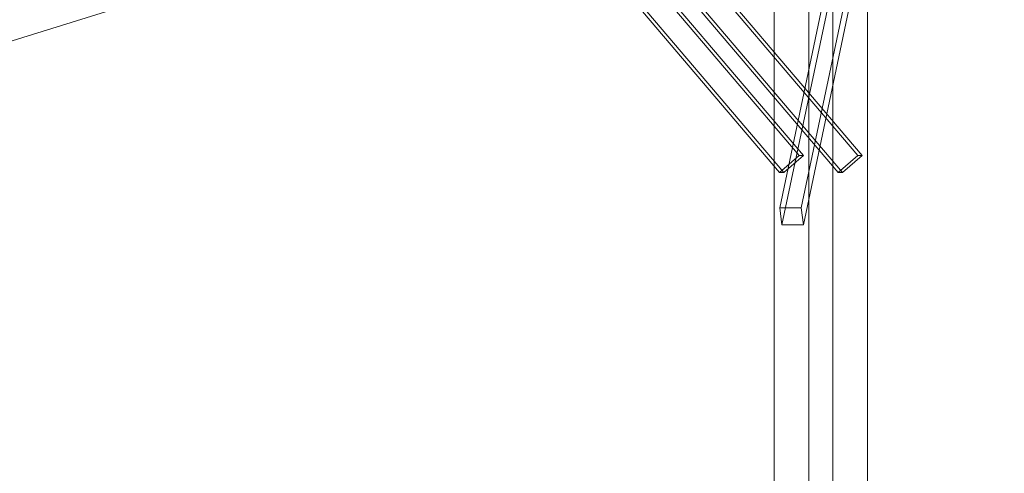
# Model space of a CAD drawing. Header units: millimetres. Extents: x -2233 to 61924, y -68080 to 6847.
# Tile 763 of 1056: x 19782 to 20913, y 990 to 1512. Entities that reach past the tile are written whole.
import ezdxf

# ---------------------------------------------------------------- set-up
doc = ezdxf.new("R2010")
doc.units = ezdxf.units.MM
for name, color, linetype, lineweight in [('COTAS_P', 1, 'Continuous', 0), ('lateral_C02', 7, 'Continuous', 0), ('lateral_C10', 7, 'Continuous', 0)]:
    doc.layers.add(name, color=color, linetype=linetype, lineweight=lineweight)
doc.dimstyles.new('R19_100', dxfattribs={"dimtxt": 250, "dimasz": 150, "dimexe": 150, "dimexo": 80, "dimgap": 100, "dimtad": 1, "dimtih": 1, "dimtoh": 1, "dimdsep": 46, "dimcen": 0.09, "dimadec": 0, "dimazin": 0, "dimtfac": 1, "dimtdec": 4, "dimtofl": 0, "dimtmove": 0, "dimatfit": 3, "dimfxl": 1, "dimtolj": 1, "dimtzin": 0, "dimarcsym": 0})

# ---------------------------------------------------------------- blocks, each defined once
blk = doc.blocks.new('DIM_R28_4')
at = {"layer": 'COTAS_P'}
for p, q in [((15248.4, 1279.1), (24311.8, 4109.1)), ((24311.8, 4109.1), (24155.2, 4107.3)), ((24311.8, 4109.1), (24182.1, 4021.4)), ((24580.1, 3250), (24311.8, 4109.1)), ((15248.4, 1279.1), (15378.1, 1366.8)), ((15248.4, 1279.1), (15405, 1280.8)), ((15516.6, 420), (15248.4, 1279.1))]:
    blk.add_line(p, q, dxfattribs=at)
blk.add_text('9495 P', height=250, rotation=17.3406, dxfattribs=at).set_placement((19750.3, 2789.5))

msp = doc.modelspace()

# ---------------------------------------------------------------- linework, layer by layer
at = {"layer": 'lateral_C02'}
msp.add_line((19409.329, 1373.569), (20554.789, 1731.231), dxfattribs=at)
at = {"layer": 'lateral_C10'}
for p, q in [((20677.657, 1355.399), (20274.128, 1830.483)), ((20279.06, 1830.483), (20682.589, 1355.399)), ((20745.061, 1355.399), (20341.532, 1830.483)), ((20346.464, 1830.483), (20749.993, 1355.399)), ((20655.233, 1335.823), (20251.704, 1810.908)), ((20660.165, 1335.823), (20256.636, 1810.908)), ((20722.637, 1335.823), (20319.108, 1810.908)), ((20727.569, 1335.823), (20324.04, 1810.908)), ((20648.911, 1730.96), (20648.911, 12)), ((20716.315, 1730.96), (20716.315, 12)), ((20648.911, 12), (20648.911, 1729.432)), ((20688.911, 12), (20688.911, 1721.79)), ((20688.911, 12), (20688.911, 1720.261)), ((20716.315, 12), (20716.315, 1729.432)), ((20756.315, 12), (20756.315, 1721.79)), ((20756.315, 12), (20756.315, 1720.261)), ((20655.317, 1295.465), (20722.721, 1615.465)), ((20747.38, 1615.465), (20679.977, 1295.465)), ((20657.846, 1275.757), (20725.249, 1595.757)), ((20682.506, 1275.757), (20749.909, 1595.757)), ((20655.233, 1335.823), (20677.657, 1355.399)), ((20682.589, 1355.399), (20660.165, 1335.823)), ((20677.657, 1355.399), (20682.589, 1355.399)), ((20722.637, 1335.823), (20745.061, 1355.399)), ((20749.993, 1355.399), (20727.569, 1335.823)), ((20745.061, 1355.399), (20749.993, 1355.399)), ((20660.165, 1335.823), (20655.233, 1335.823)), ((20727.569, 1335.823), (20722.637, 1335.823)), ((20657.846, 1275.757), (20655.317, 1295.465)), ((20655.317, 1295.465), (20679.977, 1295.465)), ((20679.977, 1295.465), (20682.506, 1275.757)), ((20682.506, 1275.757), (20657.846, 1275.757))]:
    msp.add_line(p, q, dxfattribs=at)

# ---------------------------------------------------------------- dimensions: what is measured, and where the dimension line sits
at = {"layer": 'COTAS_P'}
dim = msp.add_aligned_dim(p1=(15516.618, 420), p2=(24580.067, 3250), distance=900, text='<> P', dimstyle='R19_100', dxfattribs=at)
dim.commit()
dim.dimension.update_dxf_attribs({"geometry": 'DIM_R28_4', "text_midpoint": (19780.096, 2694.095)})

doc.saveas('drawing.dxf')
